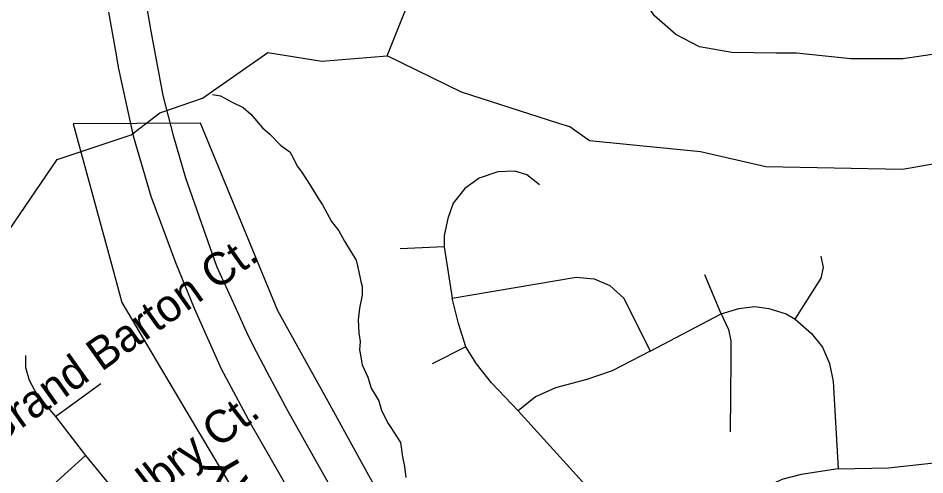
# Model space of a CAD drawing. Extents: x 2001466 to 2224147, y 644118 to 847247.
# Drawn here: x 2031746 to 2034401, y 719993 to 721331 of the extents above; entities that cross this region are included whole.
import ezdxf

# ---------------------------------------------------------------- set-up
doc = ezdxf.new("R2010")
doc.units = 0
for name, color, linetype in [('Exist Boundary Political City Limit New', 7, 'Continuous'), ('Exist Hydrographic Creek Single Shore', 7, 'Continuous'), ('Exist Hydrographic Misc Water Feature', 7, 'Continuous'), ('Exist Road Non-System Type 51', 7, 'Continuous'), ('Exist Road Non-System Type 51 Label', 7, 'Continuous'), ('Map Preparation Boundary City Limit Buffer Line', 7, 'Continuous'), ('Prop Road Primary Interstate Projected', 7, 'Continuous'), ('Prop Road Primary Interstate Projected Label', 7, 'Continuous')]:
    doc.layers.add(name, color=color, linetype=linetype)

msp = doc.modelspace()

# ---------------------------------------------------------------- linework, layer by layer
at = {"layer": 'Exist Boundary Political City Limit New'}
msp.add_lwpolyline([(2032847.6, 719857.1), (2032768.6, 720000), (2032653.6, 720208.1), (2032506.8, 720473.1), (2032280.2, 721023.2), (2031908, 721021.5), (2032022.5, 720599.5), (2032050, 720498.2), (2032153.9, 720322.8), (2032268.5, 720129.2), (2032280.5, 720109.1), (2032373.6, 719951.9)], dxfattribs=at)
at = {"layer": 'Exist Hydrographic Creek Single Shore'}
msp.add_line((2031860.9, 720916.3), (2031971.6, 720953.6), dxfattribs=at)
for points in [[(2032827.1, 721220), (2033010, 721678.9), (2033152.1, 721889.2), (2033310.2, 722014), (2033385, 722137.2), (2033443.1, 722178.6), (2033951.2, 722220.8), (2034093.1, 722388.4), (2034110.1, 722539.1), (2034306.6, 722923.7)], [(2032163.8, 721054), (2032286.2, 721096.5), (2032477.1, 721230.4), (2032635.2, 721204.2), (2032827.1, 721220)], [(2033329.4, 721022.4), (2033044, 721113.9), (2032827.1, 721220)], [(2031971.6, 720953.6), (2032077, 720989.2), (2032161.1, 721053.1), (2032163.8, 721054)], [(2035135.2, 720848.1), (2034994.1, 720946.2), (2034819, 720972.7), (2034335, 720887.4), (2033935, 720895.5), (2033744.1, 720938.8), (2033419.1, 720971.7), (2033361, 721012.2), (2033329.4, 721022.4)], [(2031217.4, 720615.5), (2031248.9, 720629.5), (2031273.9, 720631.7), (2031301, 720616.3), (2031356, 720598.7), (2031411.7, 720592.8), (2031575.1, 720611.1), (2031702.6, 720684.5), (2031860.9, 720916.3)]]:
    msp.add_lwpolyline(points, dxfattribs=at)
at = {"layer": 'Exist Hydrographic Misc Water Feature'}
msp.add_lwpolyline([(2032315.3, 721107.1), (2032339.3, 721103.1), (2032371.3, 721085.1), (2032405.3, 721069.2), (2032427.4, 721049.2), (2032461.3, 721009.2), (2032483.4, 720991.3), (2032515.4, 720957.2), (2032541.5, 720939.2), (2032551.5, 720921.3), (2032563.4, 720897.3), (2032571.4, 720887.3), (2032577.5, 720877.3), (2032601.5, 720841.3), (2032625.5, 720801.3), (2032637.4, 720783.4), (2032663.7, 720735.4), (2032685.6, 720707.4), (2032701.6, 720677.4), (2032721.5, 720645.4), (2032735.6, 720621.5), (2032739.5, 720605.4), (2032743.6, 720587.4), (2032749.6, 720559.4), (2032753.5, 720545.4), (2032753.7, 720519.4), (2032745.7, 720481.5), (2032741.8, 720447.4), (2032743.6, 720409.4), (2032747.7, 720383.5), (2032745.7, 720359.5), (2032747.7, 720349.5), (2032753.7, 720315.5), (2032769.9, 720279.5), (2032779.7, 720247.5), (2032801.9, 720209.6), (2032809.9, 720181.6), (2032829.8, 720143.6), (2032837.8, 720131.6), (2032865.8, 720087.6), (2032872, 720045.6), (2032877.9, 720017.6), (2032881.8, 719985.6)], dxfattribs=at)
at = {"layer": 'Exist Road Non-System Type 51'}
for points in [[(2034792.6, 721389.9), (2034733.3, 721337.3), (2034657.6, 721297.3), (2034462.1, 721230), (2034335.9, 721211), (2034184.5, 721211), (2034024.7, 721227.9), (2033965.8, 721227.9), (2033835.4, 721230), (2033740.8, 721246.8), (2033672.2, 721282.6), (2033609.2, 721337.3), (2033571.3, 721394.1), (2033550.3, 721442.5)], [(2033272.3, 720842.1), (2033235.3, 720872.1), (2033200.1, 720882.7), (2033150.7, 720880.9), (2033096.1, 720861.5), (2033053.8, 720831.6), (2033020.3, 720789.2), (2033004.4, 720743.4), (2032993.8, 720694), (2032993.8, 720660.5)], [(2032993.8, 720660.5), (2032865.2, 720655.2)], [(2032993.8, 720660.5), (2033016.7, 720510.5)], [(2034021.5, 720448.8), (2034097.3, 720568.7), (2034104.3, 720600.5), (2034097.3, 720634)], [(2033016.7, 720510.5), (2033379.9, 720572.3), (2033432.7, 720567), (2033478.6, 720547.6), (2033519.1, 720510.5), (2033596.7, 720355.3)], [(2033804.7, 720464.7), (2033757.1, 720579.3)], [(2033056.8, 720368), (2033035.6, 720436.8), (2033016.7, 720510.5)], [(2033804.7, 720464.7), (2033855.8, 720480.5), (2033903.4, 720485.8), (2033943.9, 720480.5), (2033995, 720464.7), (2034021.5, 720448.8)], [(2033596.7, 720355.3), (2033804.7, 720464.7)], [(2033804.7, 720464.7), (2033825.8, 720418.8), (2033832.9, 720385.3), (2033832.9, 720332.4), (2033831.1, 720118.9)], [(2034021.5, 720448.8), (2034068.9, 720407.5), (2034100.6, 720366.9), (2034121.8, 720319.3), (2034132.4, 720266.4), (2034146.5, 720010.6)], [(2033056.8, 720368), (2032958, 720318.6)], [(2033210.1, 720181), (2033132.6, 720262.2), (2033088.5, 720318.6), (2033056.8, 720368)], [(2033596.7, 720355.3), (2033485.1, 720297.4), (2033411.1, 720272.8), (2033319.4, 720248.1), (2033261.2, 720221.6), (2033210.1, 720181)], [(2031768.4, 720343), (2031768.4, 720307.7), (2031778.5, 720270.6), (2031802.1, 720226.8), (2031855.9, 720164.5)], [(2031855.9, 720164.5), (2031988.9, 720260.5)], [(2031855.9, 720164.5), (2031943.5, 720050)], [(2033210.1, 720181), (2033398.7, 719972.9), (2033432.2, 719935.9), (2033462, 719894.4)], [(2034146.5, 720010.6), (2034294.5, 720013.5), (2034417.9, 720027.6), (2034502.5, 720047), (2034657.5, 720087.5), (2034715.6, 720091.1), (2034812.6, 720085.8)], [(2031943.5, 720050), (2031788.7, 719909.3)], [(2031943.5, 720050), (2032103.3, 719854.6)], [(2034146.5, 720010.6), (2034038.9, 719994.1), (2033982.5, 719980), (2033931.4, 719955.3), (2033890.9, 719928.8)]]:
    msp.add_lwpolyline(points, dxfattribs=at)
at = {"layer": 'Map Preparation Boundary City Limit Buffer Line'}
msp.add_lwpolyline([(2032847.6, 719857.1), (2032768.6, 720000), (2032653.6, 720208.1), (2032506.8, 720473.1), (2032280.2, 721023.2), (2031908, 721021.5), (2032022.5, 720599.5), (2032050, 720498.2), (2032153.9, 720322.8), (2032268.5, 720129.2), (2032280.5, 720109.1), (2032373.6, 719951.9)], dxfattribs=at)
at = {"layer": 'Prop Road Primary Interstate Projected'}
for points in [[(2033719.4, 717885.8), (2033676, 717990.5), (2033620.9, 718118.8), (2033559.2, 718260.5), (2033494.6, 718402.1), (2033432.9, 718528.3), (2033351.3, 718691.4), (2033312.8, 718766.8), (2033053, 719246.7), (2032881.7, 719561), (2032769.7, 719757), (2032716.7, 719859.6), (2032535.7, 720180.7), (2032475.2, 720294), (2032444.4, 720353.1), (2032419.7, 720401.2), (2032381.5, 720486.3), (2032328.4, 720603.4), (2032282.8, 720731.6), (2032237.6, 720861.9), (2032202, 720983.2), (2032171.2, 721104.4), (2032135.6, 721292), (2032119.5, 721389)], [(2032011.2, 721348.4), (2032031.3, 721233.6), (2032040.4, 721182.3), (2032082.7, 720986.2), (2032134.8, 720809.7), (2032207.3, 720615.1), (2032261.6, 720481.6), (2032340.5, 720303.3), (2032426.8, 720143.7), (2032547.9, 719932.8), (2032663.5, 719721.9), (2032683.7, 719685.3), (2032906.2, 719287.5), (2033019.6, 719076.6), (2033133, 718873.5), (2033220.6, 718707.8), (2033333.1, 718480.3), (2033437.6, 718256.2), (2033511.6, 718091.6), (2033578.8, 717931.9), (2033615.8, 717843.2)]]:
    msp.add_lwpolyline(points, dxfattribs=at)

# ---------------------------------------------------------------- texts
at = {"layer": 'Exist Road Non-System Type 51 Label'}
for s, rotation, p in [('Grand Barton Ct.', 35.3701, (2031673.5, 720069.1)), ('Melbry Ct.', 37.4403, (2032000.8, 719815.7))]:
    msp.add_text(s, height=95, rotation=rotation, dxfattribs=at).set_placement(p)
at = {"layer": 'Prop Road Primary Interstate Projected Label'}
msp.add_text('FREEWAY', height=100, rotation=120.1011, dxfattribs=at).set_placement((2032700.1, 719500.4))

doc.saveas('drawing.dxf')
